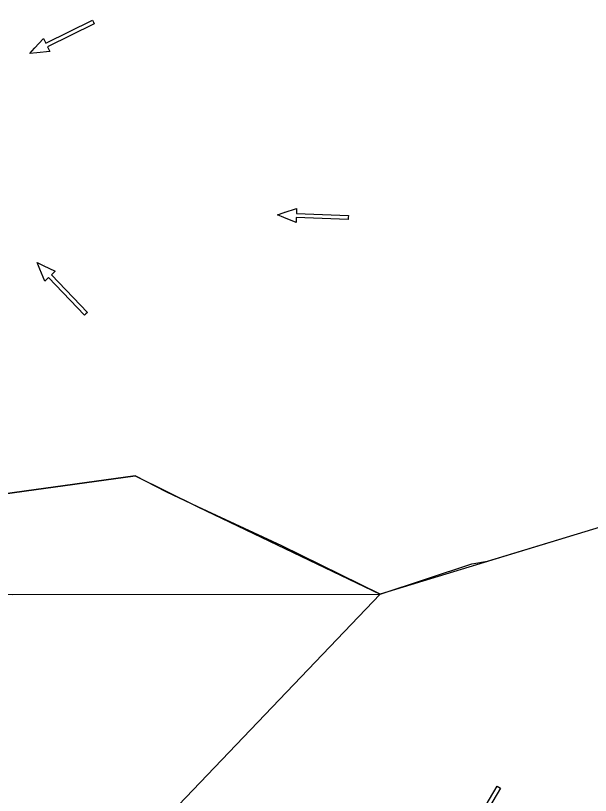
# Model space of a CAD drawing. Extents: x 465700 to 483515, y 488970 to 507540.
# Drawn here: x 481541 to 481929, y 491624 to 492151 of the extents above; entities that cross this region are included whole.
import ezdxf

# ---------------------------------------------------------------- set-up
doc = ezdxf.new("R2010")
doc.units = 0
for name, color, linetype in [('Default', 7, 'Continuous'), ('Exist Plan Preparation Drainage Flow Arrows', 7, 'Continuous'), ('Exist Plan Preparation Watershed Blue', 7, 'Continuous')]:
    doc.layers.add(name, color=color, linetype=linetype)

# ---------------------------------------------------------------- blocks, each defined once
blk = doc.blocks.new('Existing ground flow arrow')
at = {"layer": 'Default'}
blk.add_line((2.5, -4.33), (2.5, -4.33), dxfattribs=at)
blk.add_lwpolyline([(-1.29, -47.2), (-1.28, -12.53), (-4.77, -12.53), (-1.65, -4.33), (0, 0), (1.65, -4.33), (4.78, -12.53), (1.28, -12.52), (1.29, -47.19), (0, -47.2)], close=True, dxfattribs=at)

msp = doc.modelspace()

# ---------------------------------------------------------------- linework, layer by layer
at = {"layer": 'Exist Plan Preparation Watershed Blue'}
for points in [[(481355.48, 491803.22), (481621.38, 491839.87), (481663.65, 491819.01), (481786.78, 491759.9), (481848.66, 491780.37), (481859.12, 491782.21), (481859.12, 491782.21), (481859.12, 491782.21), (482127.99, 491863.91)], [(482127.99, 491863.91), (481786.78, 491759.9), (481568.07, 491531.08), (481568.07, 491531.08), (481568.07, 491531.08), (481568.07, 491531.08), (481568.07, 491531.08), (481489.54, 491524.26), (481441, 491522.17), (481407.45, 491514.97), (481410.05, 491479.29), (481411.52, 491442.54), (481412.58, 491412.05), (481413.67, 491377.22), (481412.27, 491323.04), (481409.74, 491273.14), (481403.82, 491209.49), (481400.35, 491179.93)], [(481400.08, 491578.77), (481390.7, 491636.27), (481383.56, 491677.38), (481376.93, 491707.39), (481374.23, 491721.13), (481372.6, 491727.76), (481418.44, 491741.89), (481486.66, 491760.25), (481538.81, 491759.7), (481786.78, 491759.9), (481786.78, 491759.9), (481786.78, 491759.9), (481786.78, 491759.9), (481786.78, 491759.9), (481786.78, 491759.9), (481786.78, 491759.9), (481786.78, 491759.9), (481786.78, 491759.9), (481568.07, 491531.08)]]:
    msp.add_lwpolyline(points, dxfattribs=at)
msp.add_lwpolyline([(481372.6, 491727.76), (481418.44, 491741.89), (481486.66, 491760.25), (481538.81, 491759.7), (481786.78, 491759.9), (481720.28, 491792.68), (481663.65, 491819.01), (481642.72, 491828.88), (481621.38, 491839.87), (481355.48, 491803.22)], close=True, dxfattribs=at)

# ---------------------------------------------------------------- block references
at = {"layer": 'Exist Plan Preparation Drainage Flow Arrows'}
for p, xscale, yscale, rotation in [((481550.23, 492125.13), 1.0124070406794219, 1.0124070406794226, 116.3093241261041), ((481717.45, 492016.13), 1.0124070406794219, 1.0124070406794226, 87.831974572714), ((481555.04, 491983.83), 1.0124070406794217, 1.0124070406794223, 43.750465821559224), ((481842.47, 491588.52), 1.0124070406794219, 1.0124070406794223, 149.2802370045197)]:
    msp.add_blockref('Existing ground flow arrow', p, dxfattribs=dict(at, xscale=xscale, yscale=yscale, rotation=rotation))

doc.saveas('drawing.dxf')
